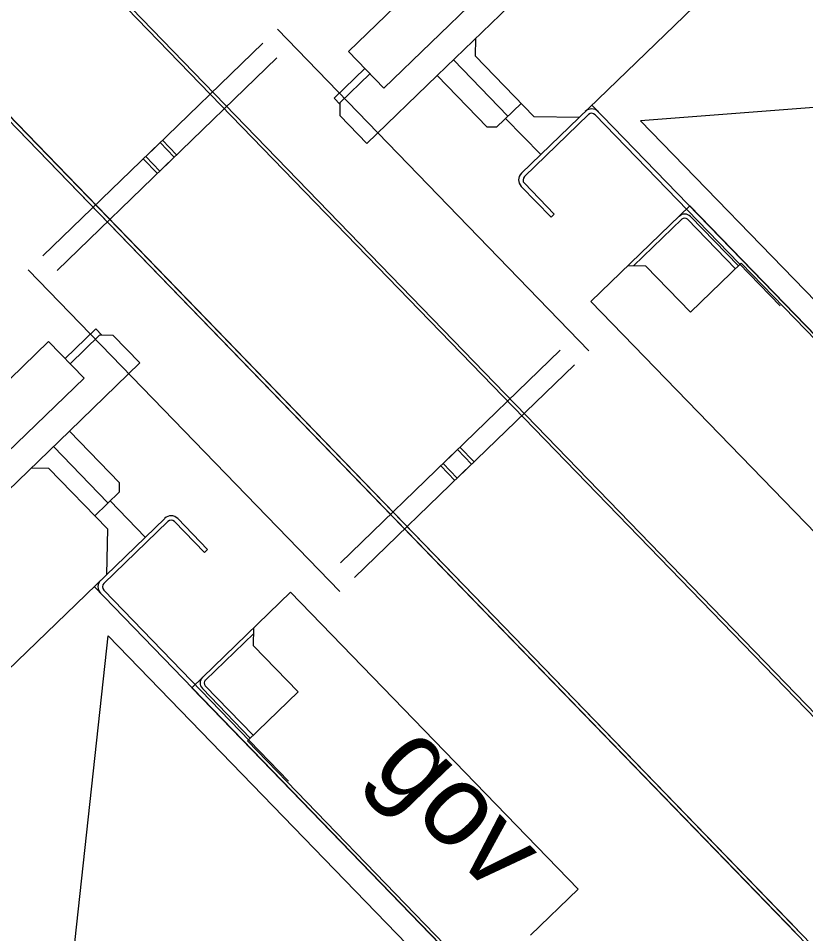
# Model space of a CAD drawing. Extents: x 468143 to 491361, y 1438528 to 1468730.
# Drawn here: x 490353.687 to 490355.298, y 1467643.267 to 1467645.141 of the extents above; entities that cross this region are included whole.
import ezdxf

# ---------------------------------------------------------------- set-up
doc = ezdxf.new("R2010")
doc.units = 0
doc.layers.add('Xreference_dp', color=7, linetype='Continuous')

msp = doc.modelspace()

# ---------------------------------------------------------------- linework, layer by layer
at = {"layer": 'Xreference_dp'}
for p, q in [((490355.665, 1467646.3336), (490354.3626, 1467645.0731)), ((490355.665, 1467646.3336), (490354.3626, 1467645.0731)), ((490354.435, 1467644.9983), (490355.7374, 1467646.2588)), ((490354.435, 1467644.9983), (490355.7374, 1467646.2588)), ((490355.7773, 1467646.2176), (490354.5443, 1467645.0243)), ((490355.7773, 1467646.2176), (490354.5443, 1467645.0243)), ((490355.9607, 1467646.028), (490354.7166, 1467644.824)), ((490355.9607, 1467646.028), (490354.7166, 1467644.824)), ((490363.3361, 1467645.5709), (490354.9606, 1467644.9315)), ((490363.3361, 1467645.5709), (490354.9606, 1467644.9315)), ((490355.5161, 1467643.5022), (490353.7992, 1467645.2761)), ((490353.7992, 1467645.2761), (490358.6093, 1467640.3061)), ((490355.5161, 1467643.5022), (490353.7992, 1467645.2761)), ((490353.7992, 1467645.2761), (490358.6093, 1467640.3061)), ((490355.5211, 1467643.507), (490353.8042, 1467645.2809)), ((490353.8042, 1467645.2809), (490358.6143, 1467640.311)), ((490355.5211, 1467643.507), (490353.8042, 1467645.2809)), ((490353.8042, 1467645.2809), (490358.6143, 1467640.311)), ((490354.2174, 1467645.1194), (490354.8548, 1467644.4608)), ((490354.2174, 1467645.1194), (490354.8548, 1467644.4608)), ((490354.1874, 1467645.0905), (490353.9479, 1467644.8587)), ((490354.1874, 1467645.0905), (490353.9479, 1467644.8587)), ((490354.6224, 1467645.0999), (490354.6218, 1467645.0646)), ((490354.6224, 1467645.0999), (490354.6218, 1467645.0646)), ((490354.3626, 1467645.0731), (490354.435, 1467644.9983)), ((490354.3626, 1467645.0731), (490354.435, 1467644.9983)), ((490354.6218, 1467645.0646), (490354.7418, 1467644.9405)), ((490354.6218, 1467645.0646), (490354.7418, 1467644.9405)), ((490355.2816, 1467643.2752), (490353.5647, 1467645.0491)), ((490353.5647, 1467645.0491), (490358.3747, 1467640.0792)), ((490355.2816, 1467643.2752), (490353.5647, 1467645.0491)), ((490353.5647, 1467645.0491), (490358.3747, 1467640.0792)), ((490354.2164, 1467645.0605), (490353.9769, 1467644.8287)), ((490354.2164, 1467645.0605), (490353.9769, 1467644.8287)), ((490354.6889, 1467644.941), (490354.5773, 1467645.0563)), ((490354.6889, 1467644.941), (490354.5773, 1467645.0563)), ((490355.2765, 1467643.2704), (490353.5597, 1467645.0443)), ((490353.5597, 1467645.0443), (490358.3697, 1467640.0743)), ((490355.2765, 1467643.2704), (490353.5597, 1467645.0443)), ((490353.5597, 1467645.0443), (490358.3697, 1467640.0743)), ((490354.3963, 1467645.0384), (490354.3334, 1467644.9776)), ((490354.3963, 1467645.0384), (490354.3334, 1467644.9776)), ((490354.4064, 1467645.0279), (490354.346, 1467644.9693)), ((490354.4064, 1467645.0279), (490354.346, 1467644.9693)), ((490354.4003, 1467644.8849), (490354.5443, 1467645.0243)), ((490354.4003, 1467644.8849), (490354.5443, 1467645.0243)), ((490354.6468, 1467644.9185), (490354.5443, 1467645.0243)), ((490354.6468, 1467644.9185), (490354.5443, 1467645.0243)), ((490354.3334, 1467644.9776), (490354.3459, 1467644.9647)), ((490354.3334, 1467644.9776), (490354.3459, 1467644.9647)), ((490354.3455, 1467644.9415), (490354.346, 1467644.9693)), ((490354.3455, 1467644.9415), (490354.346, 1467644.9693)), ((490354.716, 1467644.9672), (490354.6653, 1467644.9182)), ((490354.716, 1467644.9672), (490354.6653, 1467644.9182)), ((490354.861, 1467644.9637), (490355.9082, 1467643.8817)), ((490354.861, 1467644.9637), (490358.6843, 1467641.0132)), ((490354.861, 1467644.9637), (490355.9082, 1467643.8817)), ((490354.861, 1467644.9637), (490358.6843, 1467641.0132)), ((490354.4003, 1467644.8849), (490354.3455, 1467644.9415)), ((490354.4003, 1467644.8849), (490354.3455, 1467644.9415)), ((490354.7562, 1467644.8623), (490354.6843, 1467644.9365)), ((490354.7562, 1467644.8623), (490354.6843, 1467644.9365)), ((490354.8537, 1467644.9441), (490354.7228, 1467644.8175)), ((490354.8537, 1467644.9441), (490354.7228, 1467644.8175)), ((490354.7418, 1467644.9405), (490354.8355, 1467644.939)), ((490354.7418, 1467644.9405), (490354.8355, 1467644.939)), ((490355.246, 1467644.5529), (490354.8676, 1467644.9438)), ((490355.246, 1467644.5529), (490354.8676, 1467644.9438)), ((490354.6653, 1467644.9182), (490354.6468, 1467644.9185)), ((490354.6653, 1467644.9182), (490354.6468, 1467644.9185)), ((490354.9606, 1467644.9315), (490358.6918, 1467641.0761)), ((490354.9606, 1467644.9315), (490358.6918, 1467641.0761)), ((490353.7376, 1467644.6551), (490353.9771, 1467644.8869)), ((490353.7376, 1467644.6551), (490353.9771, 1467644.8869)), ((490354.0061, 1467644.8569), (490353.9771, 1467644.8869)), ((490354.0061, 1467644.8569), (490353.9771, 1467644.8869)), ((490354.0111, 1467644.8618), (490353.9821, 1467644.8917)), ((490354.0111, 1467644.8618), (490353.9821, 1467644.8917)), ((490353.9769, 1467644.8287), (490353.9479, 1467644.8587)), ((490353.9769, 1467644.8287), (490353.9479, 1467644.8587)), ((490353.7665, 1467644.6251), (490354.0061, 1467644.8569)), ((490353.7665, 1467644.6251), (490354.0061, 1467644.8569)), ((490353.9719, 1467644.8239), (490353.9429, 1467644.8538)), ((490353.9719, 1467644.8239), (490353.9429, 1467644.8538)), ((490354.7226, 1467644.8035), (490354.7836, 1467644.7405)), ((490354.7226, 1467644.8035), (490354.7836, 1467644.7405)), ((490354.7161, 1467644.7973), (490354.7772, 1467644.7342)), ((490354.7161, 1467644.7973), (490354.7772, 1467644.7342)), ((490355.0614, 1467644.7573), (490354.8589, 1467644.5614)), ((490355.0614, 1467644.7573), (490354.8589, 1467644.5614)), ((490356.8016, 1467642.9591), (490355.0614, 1467644.7573)), ((490356.8016, 1467642.9591), (490355.0614, 1467644.7573)), ((490354.7836, 1467644.7405), (490354.7772, 1467644.7342)), ((490354.7836, 1467644.7405), (490354.7772, 1467644.7342)), ((490355.045, 1467644.73), (490354.946, 1467644.6342)), ((490355.045, 1467644.73), (490354.946, 1467644.6342)), ((490355.1547, 1467644.6285), (490355.0566, 1467644.7298)), ((490355.1547, 1467644.6285), (490355.0566, 1467644.7298)), ((490355.1606, 1467644.6342), (490355.0625, 1467644.7355)), ((490355.1606, 1467644.6342), (490355.0625, 1467644.7355)), ((490354.9715, 1467644.6338), (490354.9344, 1467644.6344)), ((490354.9715, 1467644.6338), (490354.9344, 1467644.6344)), ((490355.0627, 1467644.5395), (490354.9715, 1467644.6338)), ((490355.0627, 1467644.5395), (490354.9715, 1467644.6338)), ((490355.1665, 1467644.6399), (490355.0627, 1467644.5395)), ((490355.1665, 1467644.6399), (490355.0627, 1467644.5395)), ((490355.1665, 1467644.6399), (490355.6456, 1467644.1448)), ((490355.1665, 1467644.6399), (490355.6456, 1467644.1448)), ((490353.7076, 1467644.6261), (490354.3451, 1467643.9674)), ((490353.7076, 1467644.6261), (490354.3451, 1467643.9674)), ((490354.8589, 1467644.5614), (490355.4476, 1467643.9532)), ((490354.8589, 1467644.5614), (490355.4476, 1467643.9532)), ((490353.7828, 1467644.4446), (490353.8456, 1467644.5054)), ((490353.7828, 1467644.4446), (490353.8456, 1467644.5054)), ((490353.8456, 1467644.5054), (490353.8581, 1467644.4926)), ((490353.8456, 1467644.5054), (490353.8581, 1467644.4926)), ((490353.793, 1467644.4341), (490353.8534, 1467644.4926)), ((490353.793, 1467644.4341), (490353.8534, 1467644.4926)), ((490353.8813, 1467644.4922), (490353.8534, 1467644.4926)), ((490353.8813, 1467644.4922), (490353.8534, 1467644.4926)), ((490353.936, 1467644.4356), (490353.8813, 1467644.4922)), ((490353.936, 1467644.4356), (490353.8813, 1467644.4922)), ((490352.4468, 1467643.219), (490353.7491, 1467644.4794)), ((490352.4468, 1467643.219), (490353.7491, 1467644.4794)), ((490353.7491, 1467644.4794), (490353.8216, 1467644.4046)), ((490353.7491, 1467644.4794), (490353.8216, 1467644.4046)), ((490354.7959, 1467644.4617), (490354.5564, 1467644.2299)), ((490354.7959, 1467644.4617), (490354.5564, 1467644.2299)), ((490353.936, 1467644.4356), (490353.792, 1467644.2962)), ((490353.936, 1467644.4356), (490353.792, 1467644.2962)), ((490354.8249, 1467644.4318), (490354.5854, 1467644.2)), ((490354.8249, 1467644.4318), (490354.5854, 1467644.2)), ((490353.8216, 1467644.4046), (490352.5192, 1467643.1441)), ((490353.8216, 1467644.4046), (490352.5192, 1467643.1441)), ((490352.559, 1467643.1029), (490353.792, 1467644.2962)), ((490352.559, 1467643.1029), (490353.792, 1467644.2962)), ((490353.8944, 1467644.1904), (490353.792, 1467644.2962)), ((490353.8944, 1467644.1904), (490353.792, 1467644.2962)), ((490353.8706, 1467644.149), (490353.759, 1467644.2643)), ((490353.8706, 1467644.149), (490353.759, 1467644.2643)), ((490354.3461, 1467644.0263), (490354.5856, 1467644.2582)), ((490354.3461, 1467644.0263), (490354.5856, 1467644.2582)), ((490354.6146, 1467644.2282), (490354.5856, 1467644.2582)), ((490354.6146, 1467644.2282), (490354.5856, 1467644.2582)), ((490354.6196, 1467644.2331), (490354.5906, 1467644.263)), ((490354.6196, 1467644.2331), (490354.5906, 1467644.263)), ((490353.7139, 1467644.2207), (490353.7492, 1467644.2201)), ((490353.7139, 1467644.2207), (490353.7492, 1467644.2201)), ((490353.7492, 1467644.2201), (490353.8693, 1467644.0961)), ((490353.7492, 1467644.2201), (490353.8693, 1467644.0961)), ((490354.375, 1467643.9964), (490354.6146, 1467644.2282)), ((490354.375, 1467643.9964), (490354.6146, 1467644.2282)), ((490354.5804, 1467644.1951), (490354.5514, 1467644.2251)), ((490354.5804, 1467644.1951), (490354.5514, 1467644.2251)), ((490354.5854, 1467644.2), (490354.5564, 1467644.2299)), ((490354.5854, 1467644.2), (490354.5564, 1467644.2299)), ((490353.8941, 1467644.1718), (490353.8944, 1467644.1904)), ((490353.8941, 1467644.1718), (490353.8944, 1467644.1904)), ((490353.8434, 1467644.1227), (490353.8941, 1467644.1718)), ((490353.8434, 1467644.1227), (490353.8941, 1467644.1718)), ((490353.947, 1467644.0792), (490353.8752, 1467644.1534)), ((490353.947, 1467644.0792), (490353.8752, 1467644.1534)), ((490352.7425, 1467642.9134), (490353.9866, 1467644.1175)), ((490352.7425, 1467642.9134), (490353.9866, 1467644.1175)), ((490353.8621, 1467643.9844), (490353.9929, 1467644.111)), ((490353.8621, 1467643.9844), (490353.9929, 1467644.111)), ((490354.0068, 1467644.1108), (490354.0678, 1467644.0477)), ((490354.0068, 1467644.1108), (490354.0678, 1467644.0477)), ((490354.0133, 1467644.1171), (490354.0743, 1467644.054)), ((490354.0133, 1467644.1171), (490354.0743, 1467644.054)), ((490353.8693, 1467644.0961), (490353.8677, 1467644.0024)), ((490353.8693, 1467644.0961), (490353.8677, 1467644.0024)), ((490354.0678, 1467644.0477), (490354.0743, 1467644.054)), ((490354.0678, 1467644.0477), (490354.0743, 1467644.054)), ((490353.8422, 1467643.9778), (490354.8894, 1467642.8957)), ((490353.8422, 1467643.9778), (490357.6655, 1467640.0273)), ((490353.8422, 1467643.9778), (490354.8894, 1467642.8957)), ((490353.8422, 1467643.9778), (490357.6655, 1467640.0273)), ((490354.2402, 1467643.5795), (490353.8619, 1467643.9705)), ((490354.2402, 1467643.5795), (490353.8619, 1467643.9705)), ((490354.042, 1467643.7707), (490354.2444, 1467643.9666)), ((490354.042, 1467643.7707), (490354.2444, 1467643.9666)), ((490354.2444, 1467643.9666), (490354.833, 1467643.3584)), ((490354.2444, 1467643.9666), (490354.833, 1467643.3584)), ((490354.1683, 1467643.8565), (490354.169, 1467643.8936)), ((490354.1683, 1467643.8565), (490354.169, 1467643.8936)), ((490352.9582, 1467635.527), (490353.8712, 1467643.8771)), ((490352.9582, 1467635.527), (490353.8712, 1467643.8771)), ((490353.8712, 1467643.8771), (490357.6024, 1467640.0218)), ((490353.8712, 1467643.8771), (490357.6024, 1467640.0218)), ((490354.0698, 1467643.7862), (490354.1688, 1467643.882)), ((490354.0698, 1467643.7862), (490354.1688, 1467643.882)), ((490354.2596, 1467643.7622), (490354.1683, 1467643.8565)), ((490354.2596, 1467643.7622), (490354.1683, 1467643.8565)), ((490355.7822, 1467641.9726), (490354.042, 1467643.7707)), ((490355.7822, 1467641.9726), (490354.042, 1467643.7707)), ((490354.1677, 1467643.6732), (490354.0696, 1467643.7746)), ((490354.1677, 1467643.6732), (490354.0696, 1467643.7746)), ((490354.1618, 1467643.6675), (490354.0637, 1467643.7689)), ((490354.1618, 1467643.6675), (490354.0637, 1467643.7689)), ((490354.1559, 1467643.6618), (490354.2596, 1467643.7622)), ((490354.1559, 1467643.6618), (490354.2596, 1467643.7622)), ((490354.1559, 1467643.6618), (490354.635, 1467643.1668)), ((490354.1559, 1467643.6618), (490354.635, 1467643.1668)), ((490354.7352, 1467643.2637), (490354.833, 1467643.3584)), ((490354.7352, 1467643.2637), (490354.833, 1467643.3584))]:
    msp.add_line(p, q, dxfattribs=at)
for centre, radius, start, end in [((490354.8605, 1467644.937), 0.0189, 44.063, 134.063), ((490354.8605, 1467644.937), 0.0189, 44.063, 134.063), ((490354.8605, 1467644.937), 0.00984, 44.063, 134.063), ((490354.8605, 1467644.937), 0.00984, 44.063, 134.063), ((490354.7297, 1467644.8104), 0.0189, 134.063, 224.063), ((490354.7297, 1467644.8104), 0.0189, 134.063, 224.063), ((490354.7297, 1467644.8104), 0.00984, 134.063, 224.063), ((490354.7297, 1467644.8104), 0.00984, 134.063, 224.063), ((490355.0507, 1467644.7241), 0.0164, 44.063, 134.063), ((490355.0507, 1467644.7241), 0.0164, 44.063, 134.063), ((490355.0507, 1467644.7241), 0.0082, 44.063, 134.063), ((490355.0507, 1467644.7241), 0.0082, 44.063, 134.063), ((490353.9997, 1467644.1039), 0.0189, 44.063, 134.063), ((490353.9997, 1467644.1039), 0.0189, 44.063, 134.063), ((490353.9997, 1467644.1039), 0.00984, 44.063, 134.063), ((490353.9997, 1467644.1039), 0.00984, 44.063, 134.063), ((490353.8689, 1467643.9773), 0.0189, 134.063, 224.063), ((490353.8689, 1467643.9773), 0.0189, 134.063, 224.063), ((490353.8689, 1467643.9773), 0.00984, 134.063, 224.063), ((490353.8689, 1467643.9773), 0.00984, 134.063, 224.063), ((490354.0755, 1467643.7803), 0.0164, 134.063, 224.063), ((490354.0755, 1467643.7803), 0.0164, 134.063, 224.063), ((490354.0755, 1467643.7803), 0.0082, 134.063, 224.063), ((490354.0755, 1467643.7803), 0.0082, 134.063, 224.063)]:
    msp.add_arc(centre, radius, start, end, dxfattribs=at)

# ---------------------------------------------------------------- texts
msp.add_text('gov', height=0.16666, rotation=314.063, dxfattribs=at).set_placement((490354.4073, 1467643.602))
msp.add_text('gov', height=0.16666, rotation=314.063, dxfattribs=at).set_placement((490354.4073, 1467643.602))

doc.saveas('drawing.dxf')
